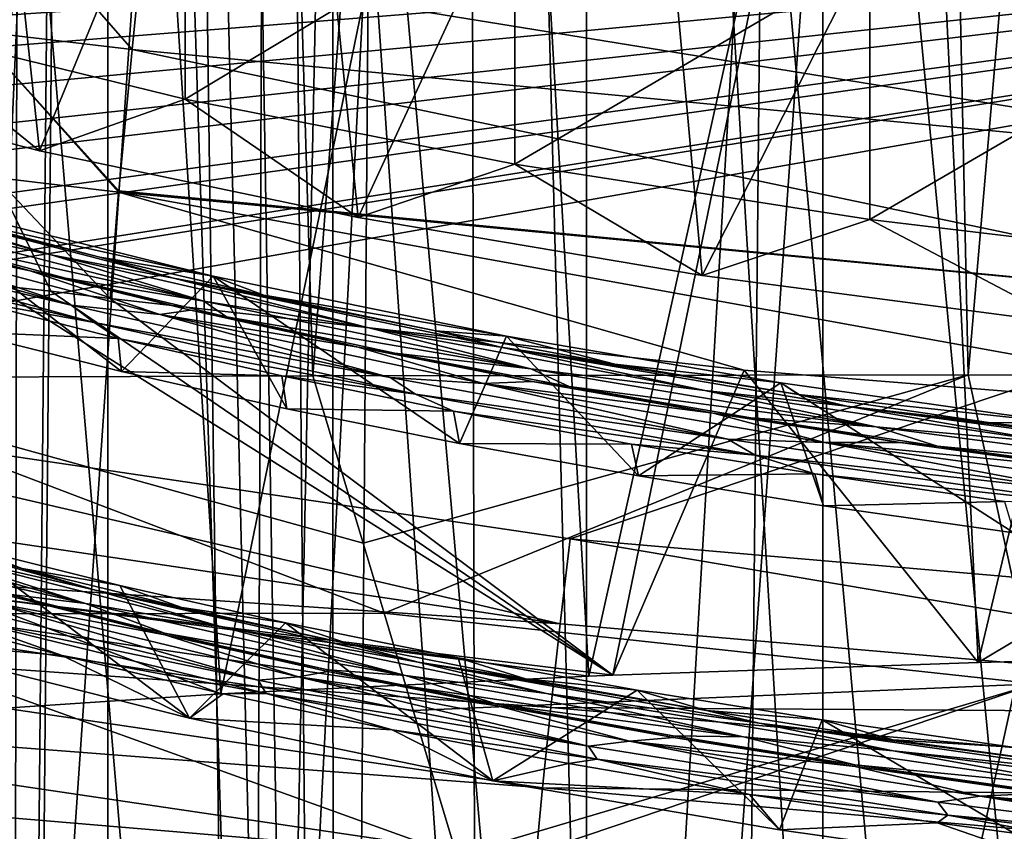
# Model space of a CAD drawing. Header units: metres. Extents: x -24 to 24, y -69 to 184.
# Tile 378 of 656: x -7.75 to -4.86, y 123.95 to 126.33. Entities that reach past the tile are written whole.
import ezdxf

# ---------------------------------------------------------------- set-up
doc = ezdxf.new("R2010")
doc.units = ezdxf.units.M
for name, color, linetype in [('1052', 7, 'CONTINUOUS'), ('1103', 7, 'CONTINUOUS'), ('1252', 7, 'CONTINUOUS'), ('1525', 7, 'CONTINUOUS'), ('1772', 7, 'CONTINUOUS'), ('1880', 7, 'CONTINUOUS'), ('2529', 7, 'CONTINUOUS'), ('3485', 7, 'CONTINUOUS'), ('367', 7, 'CONTINUOUS'), ('369', 7, 'CONTINUOUS'), ('371', 7, 'CONTINUOUS'), ('373', 7, 'CONTINUOUS'), ('382', 7, 'CONTINUOUS'), ('383', 7, 'CONTINUOUS'), ('3964', 2, 'CONTINUOUS'), ('3979', 7, 'CONTINUOUS'), ('406', 7, 'CONTINUOUS'), ('407', 7, 'CONTINUOUS'), ('417', 2, 'CONTINUOUS'), ('419', 2, 'CONTINUOUS'), ('434', 7, 'CONTINUOUS'), ('472', 7, 'CONTINUOUS'), ('488', 7, 'CONTINUOUS'), ('554', 2, 'CONTINUOUS'), ('563', 2, 'CONTINUOUS')]:
    doc.layers.add(name, color=color, linetype=linetype)

msp = doc.modelspace()

# ---------------------------------------------------------------- linework, layer by layer
at = {"layer": '1052'}
for points in [[(-8.149351, 127.085635, 214.038962), (-7.266926, 126.869292, 213.231558), (-8.149369, 126.312899, 214.246035)], [(-8.149369, 126.312899, 214.246035), (-7.266926, 126.869292, 213.231558), (-7.26694, 126.096554, 213.438626)], [(-7.266926, 126.869292, 213.231558), (-6.299234, 126.678901, 212.52101), (-7.26694, 126.096554, 213.438626)], [(-7.26694, 126.096554, 213.438626), (-6.299234, 126.678901, 212.52101), (-6.299234, 125.90616, 212.728066)], [(-6.299234, 126.678901, 212.52101), (-5.257817, 126.516728, 211.915774), (-6.299234, 125.90616, 212.728066)], [(-6.299234, 125.90616, 212.728066), (-5.257817, 126.516728, 211.915774), (-5.25783, 125.743989, 212.122836)], [(-5.257817, 126.516728, 211.915774), (-4.154873, 126.384659, 211.422886), (-5.25783, 125.743989, 212.122836)], [(-5.25783, 125.743989, 212.122836), (-4.154873, 126.384659, 211.422886), (-4.154883, 125.611919, 211.629944)]]:
    msp.add_3dface(points, dxfattribs=at)
at = {"layer": '1103'}
for points in [[(-8.546165, 126.16584, 214.31065), (-8.149369, 126.312899, 214.246035), (-7.695002, 125.945543, 213.488489)], [(-8.149369, 126.312899, 214.246035), (-7.26694, 126.096554, 213.438626), (-7.695002, 125.945543, 213.488489)], [(-7.695002, 125.945543, 213.488489), (-7.26694, 126.096554, 213.438626), (-6.75953, 125.74948, 212.756771)], [(-7.26694, 126.096554, 213.438626), (-6.299234, 125.90616, 212.728066), (-6.75953, 125.74948, 212.756771)], [(-6.75953, 125.74948, 212.756771), (-6.299234, 125.90616, 212.728066), (-5.75, 125.579799, 212.123514)], [(-6.299234, 125.90616, 212.728066), (-5.25783, 125.743989, 212.122836), (-5.75, 125.579799, 212.123514)], [(-5.75, 125.579799, 212.123514), (-5.25783, 125.743989, 212.122836), (-4.677471, 125.438359, 211.595654)], [(-5.25783, 125.743989, 212.122836), (-4.154883, 125.611919, 211.629944), (-4.677471, 125.438359, 211.595654)]]:
    msp.add_3dface(points, dxfattribs=at)
at = {"layer": '1252'}
for points in [[(-7.920713, 125.511247, 213.970115), (-7.464292, 125.394676, 213.568792), (-7.917911, 125.413889, 213.844316)], [(-7.917911, 125.413889, 213.844316), (-7.464292, 125.394676, 213.568792), (-7.454118, 125.297619, 213.443764)], [(-7.464292, 125.394676, 213.568792), (-6.983801, 125.284466, 213.190308), (-7.454118, 125.297619, 213.443764)], [(-7.454118, 125.297619, 213.443764), (-6.983801, 125.284466, 213.190308), (-6.968356, 125.188166, 213.068017)], [(-6.983801, 125.284466, 213.190308), (-6.479729, 125.180862, 212.83572), (-6.968356, 125.188166, 213.068017)], [(-6.968356, 125.188166, 213.068017), (-6.479729, 125.180862, 212.83572), (-6.462073, 125.085858, 212.718203)], [(-6.479729, 125.180862, 212.83572), (-5.957002, 125.084805, 212.508923), (-6.462073, 125.085858, 212.718203)], [(-6.462073, 125.085858, 212.718203), (-5.957002, 125.084805, 212.508923), (-5.936929, 124.991035, 212.395451)], [(-5.957002, 125.084805, 212.508923), (-5.419492, 124.996877, 212.211831), (-5.936929, 124.991035, 212.395451)], [(-5.936929, 124.991035, 212.395451), (-5.419492, 124.996877, 212.211831), (-5.394185, 124.903798, 212.100571)], [(-5.419492, 124.996877, 212.211831), (-4.8628, 124.916135, 211.941963), (-5.394185, 124.903798, 212.100571)], [(-5.394185, 124.903798, 212.100571), (-4.8628, 124.916135, 211.941963), (-4.835513, 124.824101, 211.834575)], [(-7.628163, 124.464357, 213.967993), (-8.167619, 124.51112, 214.339221), (-8.076561, 124.58325, 214.377754)], [(-7.254411, 124.280435, 213.544318), (-8.167619, 124.51112, 214.339221), (-7.628163, 124.464357, 213.967993)], [(-7.155861, 124.351808, 213.581149), (-7.254411, 124.280435, 213.544318), (-7.628163, 124.464357, 213.967993)], [(-6.659371, 124.24572, 213.217528), (-7.254411, 124.280435, 213.544318), (-7.155861, 124.351808, 213.581149)], [(-6.364584, 124.096666, 212.915445), (-7.254411, 124.280435, 213.544318), (-6.659371, 124.24572, 213.217528)], [(-6.14235, 124.146861, 212.880421), (-6.364584, 124.096666, 212.915445), (-6.659371, 124.24572, 213.217528)], [(-5.610612, 124.056201, 212.573314), (-6.364584, 124.096666, 212.915445), (-6.14235, 124.146861, 212.880421)], [(-5.523048, 123.95284, 212.427327), (-6.364584, 124.096666, 212.915445), (-5.610612, 124.056201, 212.573314)], [(-5.060678, 123.972949, 212.293778), (-5.523048, 123.95284, 212.427327), (-5.610612, 124.056201, 212.573314)], [(-4.639165, 123.827608, 212.009683), (-5.523048, 123.95284, 212.427327), (-5.060678, 123.972949, 212.293778)], [(-4.492992, 123.897026, 212.042662), (-4.639165, 123.827608, 212.009683), (-5.060678, 123.972949, 212.293778)]]:
    msp.add_3dface(points, dxfattribs=at)
at = {"layer": '1525'}
for points in [[(-7.721878, 125.593511, 213.846932), (-8.167861, 125.715752, 214.268645), (-8.067564, 125.691928, 214.168381)], [(-7.618395, 125.571785, 213.754208), (-7.721878, 125.593511, 213.846932), (-8.067564, 125.691928, 214.168381)], [(-7.25167, 125.477808, 213.449074), (-7.721878, 125.593511, 213.846932), (-7.618395, 125.571785, 213.754208)], [(-7.145617, 125.458217, 213.363984), (-7.25167, 125.477808, 213.449074), (-7.618395, 125.571785, 213.754208)], [(-6.759628, 125.369275, 213.077135), (-7.25167, 125.477808, 213.449074), (-7.145617, 125.458217, 213.363984)], [(-6.65198, 125.351911, 212.999953), (-6.759628, 125.369275, 213.077135), (-7.145617, 125.458217, 213.363984)], [(-6.248777, 125.268494, 212.733135), (-6.759628, 125.369275, 213.077135), (-6.65198, 125.351911, 212.999953)], [(-6.139833, 125.253258, 212.663573), (-6.248777, 125.268494, 212.733135), (-6.65198, 125.351911, 212.999953)], [(-5.717741, 125.175053, 212.416103), (-6.248777, 125.268494, 212.733135), (-6.139833, 125.253258, 212.663573)], [(-5.607521, 125.161815, 212.353806), (-5.717741, 125.175053, 212.416103), (-6.139833, 125.253258, 212.663573)], [(-5.168921, 125.089287, 212.127682), (-5.717741, 125.175053, 212.416103), (-5.607521, 125.161815, 212.353806)], [(-5.058766, 125.078126, 212.072989), (-5.168921, 125.089287, 212.127682), (-5.607521, 125.161815, 212.353806)], [(-4.606064, 125.011603, 211.869742), (-5.168921, 125.089287, 212.127682), (-5.058766, 125.078126, 212.072989)], [(-4.495998, 125.002376, 211.822233), (-4.606064, 125.011603, 211.869742), (-5.058766, 125.078126, 212.072989)]]:
    msp.add_3dface(points, dxfattribs=at)
at = {"layer": '1772'}
for points in [[(-8.113959, 125.808604, 213.935883), (-7.185246, 125.577266, 213.139077), (-7.973862, 125.751346, 213.959308)], [(-7.973862, 125.751346, 213.959308), (-7.185246, 125.577266, 213.139077), (-7.517171, 125.633299, 213.552543)], [(-7.517171, 125.633299, 213.552543), (-7.185246, 125.577266, 213.139077), (-7.036469, 125.521685, 213.16927)], [(-7.185246, 125.577266, 213.139077), (-6.323683, 125.401483, 212.537814), (-7.036469, 125.521685, 213.16927)], [(-7.036469, 125.521685, 213.16927), (-6.323683, 125.401483, 212.537814), (-6.531417, 125.416595, 212.809826)], [(-6.531417, 125.416595, 212.809826), (-6.323683, 125.401483, 212.537814), (-6.006442, 125.319063, 212.477753)], [(-6.323683, 125.401483, 212.537814), (-5.519413, 125.264712, 212.073752), (-6.006442, 125.319063, 212.477753)], [(-6.006442, 125.319063, 212.477753), (-5.519413, 125.264712, 212.073752), (-5.467421, 125.230007, 212.176325)], [(-5.519413, 125.264712, 212.073752), (-4.676798, 125.144888, 211.673979), (-5.467421, 125.230007, 212.176325)], [(-5.467421, 125.230007, 212.176325), (-4.676798, 125.144888, 211.673979), (-4.909226, 125.148172, 211.902612)], [(-4.909226, 125.148172, 211.902612), (-4.676798, 125.144888, 211.673979), (-4.334209, 125.073947, 211.658256)], [(-8.190367, 124.841186, 214.428705), (-7.922473, 124.786021, 214.017039), (-7.74527, 124.71993, 214.010234)], [(-7.922473, 124.786021, 214.017039), (-7.458691, 124.669632, 213.616065), (-7.74527, 124.71993, 214.010234)], [(-7.74527, 124.71993, 214.010234), (-7.458691, 124.669632, 213.616065), (-7.276857, 124.605236, 213.615691)], [(-7.458691, 124.669632, 213.616065), (-6.972863, 124.560054, 213.239875), (-7.276857, 124.605236, 213.615691)], [(-7.276857, 124.605236, 213.615691), (-6.972863, 124.560054, 213.239875), (-6.784241, 124.496983, 213.244677)], [(-6.972863, 124.560054, 213.239875), (-6.466181, 124.457569, 212.889442), (-6.784241, 124.496983, 213.244677)], [(-6.784241, 124.496983, 213.244677), (-6.466181, 124.457569, 212.889442), (-6.268737, 124.39563, 212.898781)], [(-6.466181, 124.457569, 212.889442), (-5.940673, 124.362599, 212.566178), (-6.268737, 124.39563, 212.898781)], [(-6.268737, 124.39563, 212.898781), (-5.940673, 124.362599, 212.566178), (-5.736752, 124.302432, 212.582288)], [(-5.940673, 124.362599, 212.566178), (-5.397925, 124.27529, 212.271036), (-5.736752, 124.302432, 212.582288)], [(-5.736752, 124.302432, 212.582288), (-5.397925, 124.27529, 212.271036), (-5.189191, 124.217208, 212.295328)], [(-5.397925, 124.27529, 212.271036), (-4.838833, 124.195472, 212.00461), (-5.189191, 124.217208, 212.295328)], [(-5.189191, 124.217208, 212.295328), (-4.838833, 124.195472, 212.00461), (-4.62257, 124.139185, 212.036321)]]:
    msp.add_3dface(points, dxfattribs=at)
at = {"layer": '1880'}
for points in [[(-8.520071, 125.883732, 214.592953), (-7.660113, 125.639845, 213.750636), (-8.110031, 125.734764, 214.195249)], [(-8.520071, 125.883732, 214.592953), (-8.19837, 125.804773, 214.218978), (-7.660113, 125.639845, 213.750636)], [(-8.19837, 125.804773, 214.218978), (-7.301058, 125.571147, 213.414006), (-7.660113, 125.639845, 213.750636)], [(-8.19837, 125.804773, 214.218978), (-7.517171, 125.633299, 213.552543), (-7.301058, 125.571147, 213.414006)], [(-7.973862, 125.751346, 213.959308), (-7.517171, 125.633299, 213.552543), (-8.19837, 125.804773, 214.218978)], [(-8.110031, 125.734764, 214.195249), (-7.660113, 125.639845, 213.750636), (-7.212065, 125.504454, 213.402256)], [(-8.067564, 125.691928, 214.168381), (-8.110031, 125.734764, 214.195249), (-7.212065, 125.504454, 213.402256)], [(-7.618395, 125.571785, 213.754208), (-8.067564, 125.691928, 214.168381), (-7.212065, 125.504454, 213.402256)], [(-7.660113, 125.639845, 213.750636), (-6.728012, 125.425481, 213.014941), (-7.212065, 125.504454, 213.402256)], [(-7.660113, 125.639845, 213.750636), (-7.301058, 125.571147, 213.414006), (-6.728012, 125.425481, 213.014941)], [(-7.517171, 125.633299, 213.552543), (-7.036469, 125.521685, 213.16927), (-7.301058, 125.571147, 213.414006)], [(-7.145617, 125.458217, 213.363984), (-7.618395, 125.571785, 213.754208), (-7.212065, 125.504454, 213.402256)], [(-7.301058, 125.571147, 213.414006), (-6.340804, 125.368626, 212.720818), (-6.728012, 125.425481, 213.014941)], [(-7.301058, 125.571147, 213.414006), (-6.531417, 125.416595, 212.809826), (-6.340804, 125.368626, 212.720818)], [(-7.036469, 125.521685, 213.16927), (-6.531417, 125.416595, 212.809826), (-7.301058, 125.571147, 213.414006)], [(-7.212065, 125.504454, 213.402256), (-6.728012, 125.425481, 213.014941), (-6.253148, 125.305184, 212.720747)], [(-7.145617, 125.458217, 213.363984), (-7.212065, 125.504454, 213.402256), (-6.253148, 125.305184, 212.720747)], [(-6.65198, 125.351911, 212.999953), (-7.145617, 125.458217, 213.363984), (-6.253148, 125.305184, 212.720747)], [(-6.728012, 125.425481, 213.014941), (-5.741765, 125.242267, 212.391372), (-6.253148, 125.305184, 212.720747)], [(-6.728012, 125.425481, 213.014941), (-6.340804, 125.368626, 212.720818), (-5.741765, 125.242267, 212.391372)], [(-6.531417, 125.416595, 212.809826), (-6.006442, 125.319063, 212.477753), (-6.340804, 125.368626, 212.720818)], [(-6.340804, 125.368626, 212.720818), (-5.325375, 125.196329, 212.137544), (-5.741765, 125.242267, 212.391372)], [(-6.340804, 125.368626, 212.720818), (-5.467421, 125.230007, 212.176325), (-5.325375, 125.196329, 212.137544)], [(-6.006442, 125.319063, 212.477753), (-5.467421, 125.230007, 212.176325), (-6.340804, 125.368626, 212.720818)], [(-6.139833, 125.253258, 212.663573), (-6.65198, 125.351911, 212.999953), (-6.253148, 125.305184, 212.720747)], [(-6.253148, 125.305184, 212.720747), (-5.741765, 125.242267, 212.391372), (-5.239019, 125.135647, 212.147603)], [(-6.139833, 125.253258, 212.663573), (-6.253148, 125.305184, 212.720747), (-5.239019, 125.135647, 212.147603)], [(-5.607521, 125.161815, 212.353806), (-6.139833, 125.253258, 212.663573), (-5.239019, 125.135647, 212.147603)], [(-5.741765, 125.242267, 212.391372), (-4.695087, 125.086734, 211.870811), (-5.239019, 125.135647, 212.147603)], [(-5.741765, 125.242267, 212.391372), (-5.325375, 125.196329, 212.137544), (-4.695087, 125.086734, 211.870811)], [(-5.467421, 125.230007, 212.176325), (-4.909226, 125.148172, 211.902612), (-5.325375, 125.196329, 212.137544)], [(-5.325375, 125.196329, 212.137544), (-4.243141, 125.050879, 211.656051), (-4.695087, 125.086734, 211.870811)], [(-5.325375, 125.196329, 212.137544), (-4.334209, 125.073947, 211.658256), (-4.243141, 125.050879, 211.656051)], [(-4.909226, 125.148172, 211.902612), (-4.334209, 125.073947, 211.658256), (-5.325375, 125.196329, 212.137544)], [(-5.058766, 125.078126, 212.072989), (-5.607521, 125.161815, 212.353806), (-5.239019, 125.135647, 212.147603)], [(-5.239019, 125.135647, 212.147603), (-4.695087, 125.086734, 211.870811), (-4.157594, 124.992627, 211.6753)], [(-5.058766, 125.078126, 212.072989), (-5.239019, 125.135647, 212.147603), (-4.157594, 124.992627, 211.6753)], [(-4.495998, 125.002376, 211.822233), (-5.058766, 125.078126, 212.072989), (-4.157594, 124.992627, 211.6753)], [(-8.407864, 124.896249, 214.694332), (-7.530022, 124.655452, 213.863366), (-8.069672, 124.778822, 214.389099)], [(-8.407864, 124.896249, 214.694332), (-7.74527, 124.71993, 214.010234), (-7.530022, 124.655452, 213.863366)], [(-8.190367, 124.841186, 214.428705), (-7.74527, 124.71993, 214.010234), (-8.407864, 124.896249, 214.694332)], [(-8.427821, 124.858244, 214.781206), (-7.559209, 124.617078, 213.948869), (-8.220431, 124.765132, 214.580359)], [(-8.427821, 124.858244, 214.781206), (-8.069672, 124.778822, 214.389099), (-7.559209, 124.617078, 213.948869)], [(-8.069672, 124.778822, 214.389099), (-7.16784, 124.550293, 213.602451), (-7.559209, 124.617078, 213.948869)], [(-8.069672, 124.778822, 214.389099), (-7.530022, 124.655452, 213.863366), (-7.16784, 124.550293, 213.602451)], [(-8.220431, 124.765132, 214.580359), (-7.559209, 124.617078, 213.948869), (-7.785545, 124.644247, 214.16315)], [(-7.74527, 124.71993, 214.010234), (-7.276857, 124.605236, 213.615691), (-7.530022, 124.655452, 213.863366)], [(-7.785545, 124.644247, 214.16315), (-7.559209, 124.617078, 213.948869), (-7.327722, 124.529759, 213.769278)], [(-7.530022, 124.655452, 213.863366), (-6.583365, 124.445019, 213.141819), (-7.16784, 124.550293, 213.602451)], [(-7.530022, 124.655452, 213.863366), (-6.784241, 124.496983, 213.244677), (-6.583365, 124.445019, 213.141819)], [(-7.276857, 124.605236, 213.615691), (-6.784241, 124.496983, 213.244677), (-7.530022, 124.655452, 213.863366)], [(-7.559209, 124.617078, 213.948869), (-6.620869, 124.405853, 213.224505), (-7.327722, 124.529759, 213.769278)], [(-7.559209, 124.617078, 213.948869), (-7.16784, 124.550293, 213.602451), (-6.620869, 124.405853, 213.224505)], [(-7.16784, 124.550293, 213.602451), (-6.206284, 124.352859, 212.927454), (-6.620869, 124.405853, 213.224505)], [(-7.16784, 124.550293, 213.602451), (-6.583365, 124.445019, 213.141819), (-6.206284, 124.352859, 212.927454)], [(-7.327722, 124.529759, 213.769278), (-6.620869, 124.405853, 213.224505), (-6.84892, 124.422165, 213.400345)], [(-6.784241, 124.496983, 213.244677), (-6.268737, 124.39563, 212.898781), (-6.583365, 124.445019, 213.141819)], [(-6.583365, 124.445019, 213.141819), (-5.58235, 124.265647, 212.532453), (-6.206284, 124.352859, 212.927454)], [(-6.583365, 124.445019, 213.141819), (-5.736752, 124.302432, 212.582288), (-5.58235, 124.265647, 212.532453)], [(-6.268737, 124.39563, 212.898781), (-5.736752, 124.302432, 212.582288), (-6.583365, 124.445019, 213.141819)], [(-6.84892, 124.422165, 213.400345), (-6.620869, 124.405853, 213.224505), (-6.351128, 124.32186, 213.057674)], [(-6.620869, 124.405853, 213.224505), (-5.628562, 124.225618, 212.611904), (-6.351128, 124.32186, 213.057674)], [(-6.620869, 124.405853, 213.224505), (-6.206284, 124.352859, 212.927454), (-5.628562, 124.225618, 212.611904)], [(-6.206284, 124.352859, 212.927454), (-5.189201, 124.184884, 212.360038), (-5.628562, 124.225618, 212.611904)], [(-6.206284, 124.352859, 212.927454), (-5.58235, 124.265647, 212.532453), (-5.189201, 124.184884, 212.360038)], [(-6.351128, 124.32186, 213.057674), (-5.628562, 124.225618, 212.611904), (-5.834938, 124.228825, 212.74155)], [(-5.736752, 124.302432, 212.582288), (-5.189191, 124.217208, 212.295328), (-5.58235, 124.265647, 212.532453)], [(-5.58235, 124.265647, 212.532453), (-4.518139, 124.113712, 212.025942), (-5.189201, 124.184884, 212.360038)], [(-5.58235, 124.265647, 212.532453), (-4.62257, 124.139185, 212.036321), (-4.518139, 124.113712, 212.025942)], [(-5.189191, 124.217208, 212.295328), (-4.62257, 124.139185, 212.036321), (-5.58235, 124.265647, 212.532453)], [(-5.834938, 124.228825, 212.74155), (-5.628562, 124.225618, 212.611904), (-5.301408, 124.143123, 212.452671)], [(-5.628562, 124.225618, 212.611904), (-4.57437, 124.072788, 212.101756), (-5.301408, 124.143123, 212.452671)], [(-5.628562, 124.225618, 212.611904), (-5.189201, 124.184884, 212.360038), (-4.57437, 124.072788, 212.101756)], [(-5.189201, 124.184884, 212.360038), (-4.104163, 124.043289, 211.893176), (-4.57437, 124.072788, 212.101756)], [(-5.189201, 124.184884, 212.360038), (-4.518139, 124.113712, 212.025942), (-4.104163, 124.043289, 211.893176)], [(-5.301408, 124.143123, 212.452671), (-4.57437, 124.072788, 212.101756), (-4.752702, 124.064967, 212.192239)]]:
    msp.add_3dface(points, dxfattribs=at)
at = {"layer": '2529'}
for points in [[(-7.60198, 125.49266, 213.735456), (-8.468123, 125.735011, 214.572142), (-8.226115, 125.698611, 214.329879)], [(-7.60198, 125.49266, 213.735456), (-8.408501, 125.681226, 214.484789), (-8.468123, 125.735011, 214.572142)], [(-8.167861, 125.715752, 214.268645), (-7.721878, 125.593511, 213.846932), (-8.226115, 125.698611, 214.329879)], [(-7.534026, 125.441222, 213.656546), (-8.408501, 125.681226, 214.484789), (-7.60198, 125.49266, 213.735456)], [(-7.534026, 125.441222, 213.656546), (-8.353879, 125.634212, 214.394871), (-8.408501, 125.681226, 214.484789)], [(-7.3413, 125.465025, 213.524906), (-7.60198, 125.49266, 213.735456), (-8.226115, 125.698611, 214.329879)], [(-7.721878, 125.593511, 213.846932), (-7.3413, 125.465025, 213.524906), (-8.226115, 125.698611, 214.329879)], [(-7.920713, 125.511247, 213.970115), (-8.353879, 125.634212, 214.394871), (-7.534026, 125.441222, 213.656546)], [(-7.721878, 125.593511, 213.846932), (-7.25167, 125.477808, 213.449074), (-7.3413, 125.465025, 213.524906)], [(-7.464292, 125.394676, 213.568792), (-7.920713, 125.511247, 213.970115), (-7.534026, 125.441222, 213.656546)], [(-6.665163, 125.280124, 213.006342), (-7.60198, 125.49266, 213.735456), (-7.3413, 125.465025, 213.524906)], [(-6.665163, 125.280124, 213.006342), (-7.534026, 125.441222, 213.656546), (-7.60198, 125.49266, 213.735456)], [(-7.25167, 125.477808, 213.449074), (-6.759628, 125.369275, 213.077135), (-7.3413, 125.465025, 213.524906)], [(-6.591125, 125.23135, 212.936891), (-7.534026, 125.441222, 213.656546), (-6.665163, 125.280124, 213.006342)], [(-6.591125, 125.23135, 212.936891), (-7.464292, 125.394676, 213.568792), (-7.534026, 125.441222, 213.656546)], [(-6.392923, 125.261944, 212.829617), (-6.665163, 125.280124, 213.006342), (-7.3413, 125.465025, 213.524906)], [(-6.759628, 125.369275, 213.077135), (-6.392923, 125.261944, 212.829617), (-7.3413, 125.465025, 213.524906)], [(-6.983801, 125.284466, 213.190308), (-7.464292, 125.394676, 213.568792), (-6.591125, 125.23135, 212.936891)], [(-6.759628, 125.369275, 213.077135), (-6.248777, 125.268494, 212.733135), (-6.392923, 125.261944, 212.829617)], [(-6.479729, 125.180862, 212.83572), (-6.983801, 125.284466, 213.190308), (-6.591125, 125.23135, 212.936891)], [(-5.674303, 125.09867, 212.389245), (-6.665163, 125.280124, 213.006342), (-6.392923, 125.261944, 212.829617)], [(-5.674303, 125.09867, 212.389245), (-6.591125, 125.23135, 212.936891), (-6.665163, 125.280124, 213.006342)], [(-6.248777, 125.268494, 212.733135), (-5.717741, 125.175053, 212.416103), (-6.392923, 125.261944, 212.829617)], [(-5.390529, 125.088943, 212.243459), (-5.674303, 125.09867, 212.389245), (-6.392923, 125.261944, 212.829617)], [(-5.717741, 125.175053, 212.416103), (-5.390529, 125.088943, 212.243459), (-6.392923, 125.261944, 212.829617)], [(-5.594275, 125.052341, 212.328682), (-6.591125, 125.23135, 212.936891), (-5.674303, 125.09867, 212.389245)], [(-5.594275, 125.052341, 212.328682), (-6.479729, 125.180862, 212.83572), (-6.591125, 125.23135, 212.936891)], [(-5.957002, 125.084805, 212.508923), (-6.479729, 125.180862, 212.83572), (-5.594275, 125.052341, 212.328682)], [(-5.717741, 125.175053, 212.416103), (-5.168921, 125.089287, 212.127682), (-5.390529, 125.088943, 212.243459)], [(-4.62205, 124.944742, 211.874873), (-5.674303, 125.09867, 212.389245), (-5.390529, 125.088943, 212.243459)], [(-4.62205, 124.944742, 211.874873), (-5.594275, 125.052341, 212.328682), (-5.674303, 125.09867, 212.389245)], [(-5.419492, 124.996877, 212.211831), (-5.957002, 125.084805, 212.508923), (-5.594275, 125.052341, 212.328682)], [(-5.168921, 125.089287, 212.127682), (-4.606064, 125.011603, 211.869742), (-5.390529, 125.088943, 212.243459)], [(-4.323417, 124.94258, 211.757928), (-4.62205, 124.944742, 211.874873), (-5.390529, 125.088943, 212.243459)], [(-4.606064, 125.011603, 211.869742), (-4.323417, 124.94258, 211.757928), (-5.390529, 125.088943, 212.243459)], [(-4.534847, 124.900602, 211.822646), (-5.594275, 125.052341, 212.328682), (-4.62205, 124.944742, 211.874873)], [(-4.534847, 124.900602, 211.822646), (-5.419492, 124.996877, 212.211831), (-5.594275, 125.052341, 212.328682)], [(-4.8628, 124.916135, 211.941963), (-5.419492, 124.996877, 212.211831), (-4.534847, 124.900602, 211.822646)], [(-7.32727, 124.524822, 213.770204), (-7.850024, 124.622541, 214.226433), (-7.7851, 124.639301, 214.16404)], [(-7.052469, 124.391859, 213.54887), (-7.963755, 124.616953, 214.323091), (-7.850024, 124.622541, 214.226433)], [(-7.052469, 124.391859, 213.54887), (-7.944586, 124.576865, 214.283196), (-7.963755, 124.616953, 214.323091)], [(-6.934456, 124.401854, 213.468015), (-7.850024, 124.622541, 214.226433), (-7.32727, 124.524822, 213.770204)], [(-6.934456, 124.401854, 213.468015), (-7.052469, 124.391859, 213.54887), (-7.850024, 124.622541, 214.226433)], [(-7.628163, 124.464357, 213.967993), (-8.076561, 124.58325, 214.377754), (-7.944586, 124.576865, 214.283196)], [(-7.029761, 124.352743, 213.512394), (-7.944586, 124.576865, 214.283196), (-7.052469, 124.391859, 213.54887)], [(-7.029761, 124.352743, 213.512394), (-7.628163, 124.464357, 213.967993), (-7.944586, 124.576865, 214.283196)], [(-6.848474, 124.41724, 213.401314), (-6.934456, 124.401854, 213.468015), (-7.32727, 124.524822, 213.770204)], [(-7.155861, 124.351808, 213.581149), (-7.628163, 124.464357, 213.967993), (-7.029761, 124.352743, 213.512394)], [(-6.083484, 124.198091, 212.887108), (-7.052469, 124.391859, 213.54887), (-6.934456, 124.401854, 213.468015)], [(-6.350687, 124.316946, 213.058682), (-6.934456, 124.401854, 213.468015), (-6.848474, 124.41724, 213.401314)], [(-5.963195, 124.212359, 212.821598), (-6.934456, 124.401854, 213.468015), (-6.350687, 124.316946, 213.058682)], [(-5.963195, 124.212359, 212.821598), (-6.083484, 124.198091, 212.887108), (-6.934456, 124.401854, 213.468015)], [(-6.083484, 124.198091, 212.887108), (-7.029761, 124.352743, 213.512394), (-7.052469, 124.391859, 213.54887)], [(-6.659371, 124.24572, 213.217528), (-7.155861, 124.351808, 213.581149), (-7.029761, 124.352743, 213.512394)], [(-6.057815, 124.159983, 212.85419), (-7.029761, 124.352743, 213.512394), (-6.083484, 124.198091, 212.887108)], [(-6.057815, 124.159983, 212.85419), (-6.659371, 124.24572, 213.217528), (-7.029761, 124.352743, 213.512394)], [(-5.834495, 124.22392, 212.74259), (-5.963195, 124.212359, 212.821598), (-6.350687, 124.316946, 213.058682)], [(-6.14235, 124.146861, 212.880421), (-6.659371, 124.24572, 213.217528), (-6.057815, 124.159983, 212.85419)], [(-5.057757, 124.03334, 212.331799), (-6.083484, 124.198091, 212.887108), (-5.963195, 124.212359, 212.821598)], [(-5.057757, 124.03334, 212.331799), (-6.057815, 124.159983, 212.85419), (-6.083484, 124.198091, 212.887108)], [(-5.300976, 124.138228, 212.453746), (-5.963195, 124.212359, 212.821598), (-5.834495, 124.22392, 212.74259)], [(-4.934405, 124.051238, 212.279748), (-5.963195, 124.212359, 212.821598), (-5.300976, 124.138228, 212.453746)], [(-4.934405, 124.051238, 212.279748), (-5.057757, 124.03334, 212.331799), (-5.963195, 124.212359, 212.821598)], [(-5.610612, 124.056201, 212.573314), (-6.14235, 124.146861, 212.880421), (-6.057815, 124.159983, 212.85419)], [(-5.028752, 123.996091, 212.302053), (-6.057815, 124.159983, 212.85419), (-5.057757, 124.03334, 212.331799)], [(-5.028752, 123.996091, 212.302053), (-5.610612, 124.056201, 212.573314), (-6.057815, 124.159983, 212.85419)], [(-4.752314, 124.060086, 212.193362), (-4.934405, 124.051238, 212.279748), (-5.300976, 124.138228, 212.453746)], [(-5.060678, 123.972949, 212.293778), (-5.610612, 124.056201, 212.573314), (-5.028752, 123.996091, 212.302053)], [(-4.190384, 123.989613, 211.962269), (-4.934405, 124.051238, 212.279748), (-4.752314, 124.060086, 212.193362)], [(-3.962201, 123.894852, 211.877133), (-5.057757, 124.03334, 212.331799), (-4.934405, 124.051238, 212.279748)], [(-3.962201, 123.894852, 211.877133), (-5.028752, 123.996091, 212.302053), (-5.057757, 124.03334, 212.331799)], [(-3.834861, 123.916105, 211.837934), (-4.934405, 124.051238, 212.279748), (-4.190384, 123.989613, 211.962269)], [(-3.834861, 123.916105, 211.837934), (-3.962201, 123.894852, 211.877133), (-4.934405, 124.051238, 212.279748)], [(-4.492992, 123.897026, 212.042662), (-5.060678, 123.972949, 212.293778), (-5.028752, 123.996091, 212.302053)], [(-3.929374, 123.858428, 211.850572), (-5.028752, 123.996091, 212.302053), (-3.962201, 123.894852, 211.877133)], [(-3.929374, 123.858428, 211.850572), (-4.492992, 123.897026, 212.042662), (-5.028752, 123.996091, 212.302053)]]:
    msp.add_3dface(points, dxfattribs=at)
at = {"layer": '3485'}
for points in [[(-4.417493, 127.606514, 233.369574), (-5.59041, 127.466069, 232.845426), (-4.914055, 120.002389, 235.188682)], [(-4.417493, 127.606514, 233.369574), (-4.914055, 120.002389, 235.188682), (-3.734775, 120.121235, 235.632219)], [(-5.59041, 127.466069, 232.845426), (-6.697825, 127.293615, 232.201819), (-6.038016, 119.851904, 234.627063)], [(-5.59041, 127.466069, 232.845426), (-6.038016, 119.851904, 234.627063), (-4.914055, 120.002389, 235.188682)], [(-6.697825, 127.293615, 232.201819), (-7.726608, 127.0912, 231.446397), (-7.094201, 119.671444, 233.953578)], [(-6.697825, 127.293615, 232.201819), (-7.094201, 119.671444, 233.953578), (-6.038016, 119.851904, 234.627063)], [(-7.726608, 127.0912, 231.446397), (-8.664742, 126.8612, 230.588025), (-8.070723, 119.463028, 233.175758)], [(-7.726608, 127.0912, 231.446397), (-8.070723, 119.463028, 233.175758), (-7.094201, 119.671444, 233.953578)]]:
    msp.add_3dface(points, dxfattribs=at)
at = {"layer": '367'}
for points in [[(-7.493662, 145.2, -23.063121), (-9.530857, -68.3, -22.298548), (-9.530857, 145.2, -22.298548)], [(-7.493662, -68.3, -23.063121), (-9.530857, -68.3, -22.298548), (-7.493662, 145.2, -23.063121)], [(-5.396133, 145.2, -23.642002), (-7.493662, -68.3, -23.063121), (-7.493662, 145.2, -23.063121)], [(-5.396133, -68.3, -23.642002), (-7.493662, -68.3, -23.063121), (-5.396133, 145.2, -23.642002)], [(-5.396133, -68.3, -23.642002), (-3.255157, 145.2, -24.030532), (-3.445987, 52.476436, -24.00391)], [(-3.255157, 145.2, -24.030532), (-5.396133, -68.3, -23.642002), (-5.396133, 145.2, -23.642002)]]:
    msp.add_3dface(points, dxfattribs=at)
at = {"layer": '369'}
for points in [[(-7.493662, 145.2, 23.063121), (-9.530857, 145.2, 22.298548), (-8.498681, 125.279157, 22.712)], [(-6.892024, 125.285104, 23.25), (-7.493662, 145.2, 23.063121), (-8.498681, 125.279157, 22.712)], [(-5.396133, 145.2, 23.642002), (-7.493662, 145.2, 23.063121), (-6.892024, 125.285104, 23.25)], [(-4.96888, 125.287837, 23.735474), (-5.396133, 145.2, 23.642002), (-6.892024, 125.285104, 23.25)], [(-3.255157, 145.2, 24.030532), (-5.396133, 145.2, 23.642002), (-4.96888, 125.287837, 23.735474)], [(-2.998952, 125.286926, 24.063848), (-3.255157, 145.2, 24.030532), (-4.96888, 125.287837, 23.735474)]]:
    msp.add_3dface(points, dxfattribs=at)
at = {"layer": '371'}
for points in [[(-7.934997, 124.644304, 233.760926), (-6.012381, 124.406604, 233.798032), (-7.834566, 125.551747, 237.106559)], [(-7.834566, 125.551747, 237.106559), (-6.012381, 124.406604, 233.798032), (-7.660946, 125.533451, 237.128451)], [(-7.660946, 125.533451, 237.128451), (-6.012381, 124.406604, 233.798032), (-7.486995, 125.512337, 237.138757)], [(-7.486995, 125.512337, 237.138757), (-6.012381, 124.406604, 233.798032), (-5.626164, 125.301986, 237.180765)], [(-6.012381, 124.406604, 233.798032), (-4.93982, 124.444065, 234.343739), (-5.626164, 125.301986, 237.180765)], [(-5.626164, 125.301986, 237.180765), (-4.93982, 124.444065, 234.343739), (-3.750868, 125.151021, 237.211011)], [(-3.750868, 125.151021, 237.211011), (-4.93982, 124.444065, 234.343739), (-3.746728, 124.473864, 234.804846)], [(-7.162596, 124.351367, 233.051649), (-7.934997, 124.644304, 233.760926), (-8.166654, 124.285248, 232.233721)], [(-6.082739, 124.403723, 233.757454), (-7.934997, 124.644304, 233.760926), (-7.162596, 124.351367, 233.051649)], [(-6.012381, 124.406604, 233.798032), (-7.934997, 124.644304, 233.760926), (-6.082739, 124.403723, 233.757454)]]:
    msp.add_3dface(points, dxfattribs=at)
at = {"layer": '373'}
for points in [[(0, 146.423799, 240.142002), (-6.403596, 117.199254, 32.493216), (-6.468189, 146.382367, 240.147825)], [(-5.725305, 117.232454, 32.670329), (-6.403596, 117.199254, 32.493216), (0, 146.423799, 240.142002)], [(-5.042963, 117.261956, 32.827448), (-5.725305, 117.232454, 32.670329), (0, 146.423799, 240.142002)], [(-4.357656, 117.287707, 32.964383), (-5.042963, 117.261956, 32.827448), (0, 146.423799, 240.142002)], [(-6.972144, 146.373688, 240.134742), (-7.076779, 117.162421, 32.296347), (-7.475167, 146.360603, 240.093864)], [(-6.468189, 146.382367, 240.147825), (-7.076779, 117.162421, 32.296347), (-6.972144, 146.373688, 240.134742)], [(-6.403596, 117.199254, 32.493216), (-7.076779, 117.162421, 32.296347), (-6.468189, 146.382367, 240.147825)], [(-7.743788, 117.122034, 32.080014), (-8.403449, 117.078191, 31.844602), (-7.97523, 146.343176, 240.025384)], [(-7.475167, 146.360603, 240.093864), (-7.743788, 117.122034, 32.080014), (-7.97523, 146.343176, 240.025384)], [(-7.076779, 117.162421, 32.296347), (-7.743788, 117.122034, 32.080014), (-7.475167, 146.360603, 240.093864)]]:
    msp.add_3dface(points, dxfattribs=at)
at = {"layer": '382'}
for points in [[(-7.423205, 126.242965, 238.885861), (-7.93338, 126.825967, 239.644668), (-7.887527, 126.297521, 238.851369)], [(-7.39832, 126.489541, 239.293856), (-7.93338, 126.825967, 239.644668), (-7.423205, 126.242965, 238.885861)], [(-7.462441, 125.824208, 238.029235), (-7.887527, 126.297521, 238.851369), (-7.824299, 125.866725, 238.002196)], [(-7.462119, 125.827887, 238.038033), (-7.887527, 126.297521, 238.851369), (-7.462441, 125.824208, 238.029235)], [(-7.423205, 126.242965, 238.885861), (-7.887527, 126.297521, 238.851369), (-7.462119, 125.827887, 238.038033)], [(-7.834566, 125.551747, 237.106559), (-7.660946, 125.533451, 237.128451), (-7.824299, 125.866725, 238.002196)], [(-7.486995, 125.512337, 237.138757), (-7.462441, 125.824208, 238.029235), (-7.824299, 125.866725, 238.002196)], [(-7.660946, 125.533451, 237.128451), (-7.486995, 125.512337, 237.138757), (-7.824299, 125.866725, 238.002196)]]:
    msp.add_3dface(points, dxfattribs=at)
at = {"layer": '383'}
for points in [[(-7.39832, 126.489541, 239.293856), (-7.423205, 126.242965, 238.885861), (-3.718495, 125.89194, 238.960039)], [(-3.69179, 126.412365, 239.756236), (-7.39832, 126.489541, 239.293856), (-3.718495, 125.89194, 238.960039)], [(-7.423205, 126.242965, 238.885861), (-7.462119, 125.827887, 238.038033), (-3.738278, 125.469499, 238.107609)], [(-3.718495, 125.89194, 238.960039), (-7.423205, 126.242965, 238.885861), (-3.738278, 125.469499, 238.107609)], [(-7.486995, 125.512337, 237.138757), (-5.626164, 125.301986, 237.180765), (-7.462441, 125.824208, 238.029235)], [(-7.462119, 125.827887, 238.038033), (-7.462441, 125.824208, 238.029235), (-3.738278, 125.469499, 238.107609)], [(-7.462441, 125.824208, 238.029235), (-3.750868, 125.151021, 237.211011), (-3.738278, 125.469499, 238.107609)], [(-5.626164, 125.301986, 237.180765), (-3.750868, 125.151021, 237.211011), (-7.462441, 125.824208, 238.029235)]]:
    msp.add_3dface(points, dxfattribs=at)
at = {"layer": '3964'}
for points in [[(-7.908606, 127.936926, 213.159136), (-8.546165, 126.16584, 214.31065), (-7.695002, 125.945543, 213.488489)], [(-6.959525, 127.728275, 212.38044), (-7.908606, 127.936926, 213.159136), (-7.695002, 125.945543, 213.488489)], [(-6.959525, 127.728275, 212.38044), (-7.695002, 125.945543, 213.488489), (-6.75953, 125.74948, 212.756771)], [(-5.928802, 127.547401, 211.705409), (-6.959525, 127.728275, 212.38044), (-6.75953, 125.74948, 212.756771)], [(-5.928802, 127.547401, 211.705409), (-6.75953, 125.74948, 212.756771), (-5.75, 125.579799, 212.123514)], [(-4.828665, 127.396446, 211.142036), (-5.928802, 127.547401, 211.705409), (-5.75, 125.579799, 212.123514)], [(-4.828665, 127.396446, 211.142036), (-5.75, 125.579799, 212.123514), (-4.677471, 125.438359, 211.595654)], [(-7.454118, 125.297619, 213.443764), (-7.185246, 125.577266, 213.139077), (-8.113959, 125.808604, 213.935883)], [(-7.917911, 125.413889, 213.844316), (-7.454118, 125.297619, 213.443764), (-8.113959, 125.808604, 213.935883)], [(-7.454118, 125.297619, 213.443764), (-6.968356, 125.188166, 213.068017), (-7.185246, 125.577266, 213.139077)], [(-6.462073, 125.085858, 212.718203), (-6.323683, 125.401483, 212.537814), (-7.185246, 125.577266, 213.139077)], [(-6.968356, 125.188166, 213.068017), (-6.462073, 125.085858, 212.718203), (-7.185246, 125.577266, 213.139077)], [(-6.462073, 125.085858, 212.718203), (-5.936929, 124.991035, 212.395451), (-6.323683, 125.401483, 212.537814)], [(-5.936929, 124.991035, 212.395451), (-5.519413, 125.264712, 212.073752), (-6.323683, 125.401483, 212.537814)], [(-5.936929, 124.991035, 212.395451), (-5.394185, 124.903798, 212.100571), (-5.519413, 125.264712, 212.073752)], [(-4.835513, 124.824101, 211.834575), (-4.676798, 125.144888, 211.673979), (-5.519413, 125.264712, 212.073752)], [(-5.394185, 124.903798, 212.100571), (-4.835513, 124.824101, 211.834575), (-5.519413, 125.264712, 212.073752)]]:
    msp.add_3dface(points, dxfattribs=at)
at = {"layer": '3979'}
for points in [[(-7.785545, 124.644247, 214.16315), (-7.327722, 124.529759, 213.769278), (-7.7851, 124.639301, 214.16404)], [(-7.327722, 124.529759, 213.769278), (-7.32727, 124.524822, 213.770204), (-7.7851, 124.639301, 214.16404)], [(-7.327722, 124.529759, 213.769278), (-6.84892, 124.422165, 213.400345), (-7.32727, 124.524822, 213.770204)], [(-6.84892, 124.422165, 213.400345), (-6.848474, 124.41724, 213.401314), (-7.32727, 124.524822, 213.770204)], [(-6.84892, 124.422165, 213.400345), (-6.351128, 124.32186, 213.057674), (-6.848474, 124.41724, 213.401314)], [(-6.351128, 124.32186, 213.057674), (-6.350687, 124.316946, 213.058682), (-6.848474, 124.41724, 213.401314)], [(-6.351128, 124.32186, 213.057674), (-5.834938, 124.228825, 212.74155), (-6.350687, 124.316946, 213.058682)], [(-5.834938, 124.228825, 212.74155), (-5.834495, 124.22392, 212.74259), (-6.350687, 124.316946, 213.058682)], [(-5.834938, 124.228825, 212.74155), (-5.301408, 124.143123, 212.452671), (-5.834495, 124.22392, 212.74259)], [(-5.301408, 124.143123, 212.452671), (-5.300976, 124.138228, 212.453746), (-5.834495, 124.22392, 212.74259)], [(-5.301408, 124.143123, 212.452671), (-4.752702, 124.064967, 212.192239), (-5.300976, 124.138228, 212.453746)], [(-4.752702, 124.064967, 212.192239), (-4.752314, 124.060086, 212.193362), (-5.300976, 124.138228, 212.453746)]]:
    msp.add_3dface(points, dxfattribs=at)
at = {"layer": '406'}
for points in [[(-4.96888, 125.287837, 23.735474), (-6.892024, 125.285104, 23.25), (-6.744939, 124.794107, 23.30826)], [(-6.683393, 124.588415, 23.341372), (-4.96888, 125.287837, 23.735474), (-6.744939, 124.794107, 23.30826)], [(-4.771997, 124.380695, 23.827621), (-4.96888, 125.287837, 23.735474), (-6.683393, 124.588415, 23.341372)], [(-2.998952, 125.286926, 24.063848), (-4.96888, 125.287837, 23.735474), (-4.771997, 124.380695, 23.827621)], [(-6.597931, 124.30297, 23.395925), (-4.771997, 124.380695, 23.827621), (-6.683393, 124.588415, 23.341372)], [(-6.470076, 123.877153, 23.496161), (-4.771997, 124.380695, 23.827621), (-6.597931, 124.30297, 23.395925)], [(-6.451002, 123.813826, 23.513027), (-4.771997, 124.380695, 23.827621), (-6.470076, 123.877153, 23.496161)], [(-4.57627, 123.483928, 24.020658), (-4.771997, 124.380695, 23.827621), (-6.451002, 123.813826, 23.513027)]]:
    msp.add_3dface(points, dxfattribs=at)
at = {"layer": '407'}
for points in [[(-6.892024, 125.285104, 23.25), (-8.498681, 125.279157, 22.712), (-6.744939, 124.794107, 23.30826)], [(-6.683393, 124.588415, 23.341372), (-8.498681, 125.279157, 22.712), (-8.439922, 124.585957, 22.765482)], [(-8.498681, 125.279157, 22.712), (-6.683393, 124.588415, 23.341372), (-6.744939, 124.794107, 23.30826)], [(-6.597931, 124.30297, 23.395925), (-6.683393, 124.588415, 23.341372), (-8.439922, 124.585957, 22.765482)], [(-8.173742, 123.877141, 22.956225), (-6.470076, 123.877153, 23.496161), (-8.439922, 124.585957, 22.765482)], [(-6.470076, 123.877153, 23.496161), (-6.597931, 124.30297, 23.395925), (-8.439922, 124.585957, 22.765482)]]:
    msp.add_3dface(points, dxfattribs=at)
at = {"layer": '417'}
for points in [[(-3.911424, 128.755679, 233.601428), (-4.93982, 124.444065, 234.343739), (-5.143582, 128.628616, 233.127224)], [(-3.746728, 124.473864, 234.804846), (-4.93982, 124.444065, 234.343739), (-3.911424, 128.755679, 233.601428)], [(-5.143582, 128.628616, 233.127224), (-6.082739, 124.403723, 233.757454), (-6.315484, 128.467813, 232.527099)], [(-6.012381, 124.406604, 233.798032), (-6.082739, 124.403723, 233.757454), (-5.143582, 128.628616, 233.127224)], [(-4.93982, 124.444065, 234.343739), (-6.012381, 124.406604, 233.798032), (-5.143582, 128.628616, 233.127224)], [(-6.315484, 128.467813, 232.527099), (-7.162596, 124.351367, 233.051649), (-7.413416, 128.275145, 231.80805)], [(-6.082739, 124.403723, 233.757454), (-7.162596, 124.351367, 233.051649), (-6.315484, 128.467813, 232.527099)], [(-7.413416, 128.275145, 231.80805), (-8.166654, 124.285248, 232.233721), (-8.424404, 128.052883, 230.978557)], [(-7.162596, 124.351367, 233.051649), (-8.166654, 124.285248, 232.233721), (-7.413416, 128.275145, 231.80805)]]:
    msp.add_3dface(points, dxfattribs=at)
at = {"layer": '419'}
for points in [[(-8.167619, 124.51112, 214.339221), (-7.254411, 124.280435, 213.544318), (-7.922473, 124.786021, 214.017039)], [(-7.922473, 124.786021, 214.017039), (-7.254411, 124.280435, 213.544318), (-7.458691, 124.669632, 213.616065)], [(-7.458691, 124.669632, 213.616065), (-7.254411, 124.280435, 213.544318), (-6.972863, 124.560054, 213.239875)], [(-7.254411, 124.280435, 213.544318), (-6.364584, 124.096666, 212.915445), (-6.972863, 124.560054, 213.239875)], [(-6.972863, 124.560054, 213.239875), (-6.364584, 124.096666, 212.915445), (-6.466181, 124.457569, 212.889442)], [(-6.466181, 124.457569, 212.889442), (-6.364584, 124.096666, 212.915445), (-5.940673, 124.362599, 212.566178)], [(-6.364584, 124.096666, 212.915445), (-5.523048, 123.95284, 212.427327), (-5.940673, 124.362599, 212.566178)], [(-5.940673, 124.362599, 212.566178), (-5.523048, 123.95284, 212.427327), (-5.397925, 124.27529, 212.271036)], [(-5.523048, 123.95284, 212.427327), (-4.639165, 123.827608, 212.009683), (-5.397925, 124.27529, 212.271036)], [(-5.397925, 124.27529, 212.271036), (-4.639165, 123.827608, 212.009683), (-4.838833, 124.195472, 212.00461)]]:
    msp.add_3dface(points, dxfattribs=at)
at = {"layer": '434'}
for points in [[(-6.610481, 142.024182, 235.649947), (-3.901686, 113.657335, 33.551181), (-3.305357, 142.081073, 235.75762)], [(-7.519579, 141.986037, 235.495008), (-6.829221, 113.52059, 32.863011), (-7.296275, 141.99899, 235.557174)], [(-7.296275, 141.99899, 235.557174), (-6.829221, 113.52059, 32.863011), (-7.069342, 142.009699, 235.603815)], [(-7.069342, 142.009699, 235.603815), (-6.829221, 113.52059, 32.863011), (-6.840239, 142.018107, 235.634743)], [(-6.840239, 142.018107, 235.634743), (-6.829221, 113.52059, 32.863011), (-6.610481, 142.024182, 235.649947)], [(-6.829221, 113.52059, 32.863011), (-5.864472, 113.57422, 33.13357), (-6.610481, 142.024182, 235.649947)], [(-5.864472, 113.57422, 33.13357), (-4.886055, 113.619935, 33.363486), (-6.610481, 142.024182, 235.649947)], [(-4.886055, 113.619935, 33.363486), (-3.901686, 113.657335, 33.551181), (-6.610481, 142.024182, 235.649947)], [(-7.950079, 141.953739, 235.325577), (-7.781177, 113.45911, 32.551662), (-7.737932, 141.970922, 235.417661)], [(-7.781177, 113.45911, 32.551662), (-6.829221, 113.52059, 32.863011), (-7.737932, 141.970922, 235.417661)], [(-7.737932, 141.970922, 235.417661), (-6.829221, 113.52059, 32.863011), (-7.519579, 141.986037, 235.495008)]]:
    msp.add_3dface(points, dxfattribs=at)
at = {"layer": '472'}
for points in [[(-10.76569, 126.142064, 207.590903), (-10.93214, 126.347193, 207.568581), (0, 126.872209, 207.81001)], [(-10.655524, 126.025701, 207.603979), (-10.76569, 126.142064, 207.590903), (0, 126.872209, 207.81001)], [(-10.501233, 125.88308, 207.620513), (-10.655524, 126.025701, 207.603979), (0, 126.872209, 207.81001)], [(-10.333244, 125.750058, 207.636566), (-10.501233, 125.88308, 207.620513), (0, 126.872209, 207.81001)], [(-10.204468, 125.661344, 207.647713), (-10.333244, 125.750058, 207.636566), (0, 126.872209, 207.81001)], [(-9.972911, 125.52658, 207.66559), (-10.204468, 125.661344, 207.647713), (0, 126.872209, 207.81001)], [(-9.880632, 125.480803, 207.672021), (-9.972911, 125.52658, 207.66559), (0, 126.872209, 207.81001)], [(-9.584043, 125.360832, 207.690313), (-9.880632, 125.480803, 207.672021), (0, 126.872209, 207.81001)], [(-9.535463, 125.344865, 207.692987), (-9.584043, 125.360832, 207.690313), (0, 126.872209, 207.81001)], [(-9.178046, 125.256328, 207.710128), (-9.535463, 125.344865, 207.692987), (0, 126.872209, 207.81001)], [(-6.137258, 124.806722, 207.829393), (-9.178046, 125.256328, 207.710128), (0, 126.872209, 207.81001)], [(-3.070976, 124.541771, 207.933173), (-6.137258, 124.806722, 207.829393), (0, 126.872209, 207.81001)]]:
    msp.add_3dface(points, dxfattribs=at)
at = {"layer": '488'}
for points in [[(-9.178046, 125.256328, 207.710128), (-6.166392, 124.5576, 207.829365), (-9.222205, 125.009671, 207.709529)], [(-9.178046, 125.256328, 207.710128), (-6.137258, 124.806722, 207.829393), (-6.166392, 124.5576, 207.829365)], [(-9.222205, 125.009671, 207.709529), (-6.166392, 124.5576, 207.829365), (-9.264036, 124.766251, 207.667261)], [(-6.166392, 124.5576, 207.829365), (-6.137258, 124.806722, 207.829393), (-3.085037, 124.291094, 207.933636)], [(-6.137258, 124.806722, 207.829393), (-3.070976, 124.541771, 207.933173), (-3.085037, 124.291094, 207.933636)], [(-9.264036, 124.766251, 207.667261), (-6.193634, 124.311793, 207.787571), (-9.302372, 124.532859, 207.584503)], [(-6.166392, 124.5576, 207.829365), (-6.193634, 124.311793, 207.787571), (-9.264036, 124.766251, 207.667261)], [(-6.193634, 124.311793, 207.787571), (-6.166392, 124.5576, 207.829365), (-3.085037, 124.291094, 207.933636)], [(-9.302372, 124.532859, 207.584503), (-6.218201, 124.076169, 207.70518), (-9.336142, 124.31601, 207.463564)], [(-6.193634, 124.311793, 207.787571), (-6.218201, 124.076169, 207.70518), (-9.302372, 124.532859, 207.584503)], [(-9.336142, 124.31601, 207.463564), (-6.239406, 123.857318, 207.584496), (-9.364404, 124.121756, 207.30782)], [(-6.218201, 124.076169, 207.70518), (-6.239406, 123.857318, 207.584496), (-9.336142, 124.31601, 207.463564)], [(-6.218201, 124.076169, 207.70518), (-6.193634, 124.311793, 207.787571), (-3.097587, 124.043779, 207.892236)], [(-3.097587, 124.043779, 207.892236), (-6.193634, 124.311793, 207.787571), (-3.085037, 124.291094, 207.933636)], [(-9.364404, 124.121756, 207.30782), (-6.256657, 123.661358, 207.428893), (-9.38637, 123.955517, 207.121616)], [(-6.239406, 123.857318, 207.584496), (-6.256657, 123.661358, 207.428893), (-9.364404, 124.121756, 207.30782)], [(-6.239406, 123.857318, 207.584496), (-6.218201, 124.076169, 207.70518), (-3.108293, 123.806754, 207.810133)], [(-3.108293, 123.806754, 207.810133), (-6.218201, 124.076169, 207.70518), (-3.097587, 124.043779, 207.892236)], [(-9.38637, 123.955517, 207.121616), (-6.269471, 123.493768, 207.242721), (-9.401427, 123.821931, 206.910149)], [(-6.256657, 123.661358, 207.428893), (-6.269471, 123.493768, 207.242721), (-9.38637, 123.955517, 207.121616)]]:
    msp.add_3dface(points, dxfattribs=at)
at = {"layer": '554'}
for points in [[(-8.037627, 145.7, -20.747507), (-6.088987, 117.5, -21.400625), (-6.089002, 145.7, -21.400621)], [(-8.03754, 117.5, -20.747541), (-6.088987, 117.5, -21.400625), (-8.037627, 145.7, -20.747507)], [(-6.089002, 145.7, -21.400621), (-4.088499, 117.5, -21.871138), (-4.088427, 145.7, -21.871151)], [(-6.088987, 117.5, -21.400625), (-4.088499, 117.5, -21.871138), (-6.089002, 145.7, -21.400621)]]:
    msp.add_3dface(points, dxfattribs=at)
at = {"layer": '563'}
for points in [[(-8.037627, 145.7, 20.747507), (-6.089002, 145.7, 21.400621), (-8.03754, 117.5, 20.747541)], [(-8.03754, 117.5, 20.747541), (-6.089002, 145.7, 21.400621), (-6.088987, 117.5, 21.400625)], [(-6.089002, 145.7, 21.400621), (-4.088427, 145.7, 21.871151), (-6.088987, 117.5, 21.400625)], [(-6.088987, 117.5, 21.400625), (-4.088427, 145.7, 21.871151), (-4.088499, 117.5, 21.871138)]]:
    msp.add_3dface(points, dxfattribs=at)

doc.saveas('drawing.dxf')
